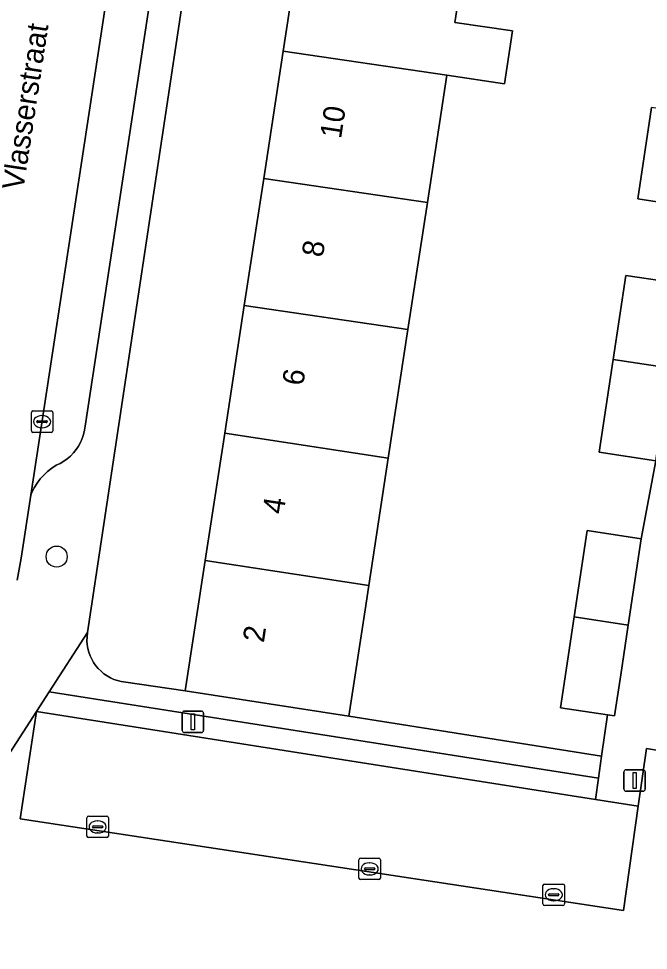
# Model space of a CAD drawing. Extents: x 161084 to 161928, y 385354 to 386522.
# Drawn here: x 161719.79 to 161749.11, y 385413.67 to 385457.02 of the extents above; entities that cross this region are included whole.
import ezdxf

# ---------------------------------------------------------------- set-up
doc = ezdxf.new("R2010")
doc.units = 0
for name, color, linetype in [('IMGEO_Boom', 7, 'Continuous'), ('IMGEO_Erf', 7, 'Continuous'), ('IMGEO_Groenvoorziening', 7, 'Continuous'), ('IMGEO_Kolk', 7, 'Continuous'), ('IMGEO_Lichtmast', 7, 'Continuous'), ('IMGEO_Openbare_ruimte_label', 7, 'Continuous'), ('IMGEO_Pand', 7, 'Continuous'), ('IMGEO_Pand_nummerreeks', 7, 'Continuous'), ('IMGEO_Parkeervlak_open', 7, 'Continuous'), ('IMGEO_Rijbaan_lokaal_open', 7, 'Continuous'), ('IMGEO_Voetpad_open', 7, 'Continuous')]:
    doc.layers.add(name, color=color, linetype=linetype)

msp = doc.modelspace()

# ---------------------------------------------------------------- linework, layer by layer
at = {"layer": 'IMGEO_Boom'}
msp.add_circle((161721.562, 385431.989), 0.489, dxfattribs=at)
at = {"layer": 'IMGEO_Erf'}
for points in [[(161728.109, 385462.344), (161723, 385428.458), (161722.976, 385428.248), (161722.974, 385428.07), (161722.987, 385427.893), (161723.016, 385427.717), (161723.06, 385427.545), (161723.12, 385427.377), (161723.195, 385427.215), (161723.283, 385427.061), (161723.385, 385426.915), (161723.5, 385426.779), (161723.627, 385426.654), (161723.764, 385426.54), (161723.91, 385426.44), (161724.065, 385426.352), (161724.228, 385426.279), (161724.396, 385426.221), (161724.568, 385426.178), (161724.67, 385426.16), (161727.549, 385425.738), (161728.48, 385431.815), (161729.387, 385437.733), (161730.296, 385443.67), (161731.203, 385449.588), (161732.109, 385455.505), (161733.041, 385461.588)], [(161740.652, 385460.422), (161740.103, 385456.843), (161742.777, 385456.451), (161742.417, 385453.995), (161739.726, 385454.389), (161738.82, 385448.472), (161737.914, 385442.554), (161736.998, 385436.568), (161736.091, 385430.65), (161735.917, 385429.515), (161735.16, 385424.572), (161746.933, 385422.698), (161747.211, 385424.626), (161745.012, 385424.959), (161745.653, 385429.186), (161746.262, 385433.204), (161748.777, 385432.823), (161749.459, 385436.449), (161746.814, 385436.85), (161747.466, 385441.155), (161748.06, 385445.075), (161750.586, 385444.692)], [(161751.129, 385448.255), (161748.619, 385448.631), (161749.255, 385452.88)]]:
    msp.add_lwpolyline(points, dxfattribs=at)
at = {"layer": 'IMGEO_Groenvoorziening'}
msp.add_lwpolyline([(161721.213, 385425.704), (161720.617, 385424.785), (161722.399, 385424.504), (161746.643, 385420.688), (161746.786, 385421.678)], close=True, dxfattribs=at)
at = {"layer": 'IMGEO_Kolk'}
for p, q in [((161720.383, 385437.843), (161720.383, 385438.695)), ((161720.458, 385438.769), (161721.31, 385438.769)), ((161720.871, 385438.549), (161720.896, 385438.549)), ((161721.384, 385438.695), (161721.384, 385437.843)), ((161720.642, 385438.263), (161720.642, 385438.275)), ((161721.08, 385438.226), (161720.682, 385438.226)), ((161720.685, 385438.312), (161721.083, 385438.312)), ((161721.126, 385438.275), (161721.126, 385438.263)), ((161721.31, 385437.769), (161720.458, 385437.769)), ((161720.894, 385437.989), (161720.869, 385437.989)), ((161723.044, 385419.913), (161723.896, 385419.913)), ((161722.969, 385418.987), (161722.969, 385419.839)), ((161723.271, 385419.456), (161723.669, 385419.456)), ((161723.457, 385419.693), (161723.482, 385419.693)), ((161723.97, 385419.839), (161723.97, 385418.987)), ((161723.228, 385419.407), (161723.228, 385419.419)), ((161723.666, 385419.37), (161723.268, 385419.37)), ((161723.48, 385419.133), (161723.455, 385419.133)), ((161723.712, 385419.419), (161723.712, 385419.407)), ((161723.896, 385418.913), (161723.044, 385418.913)), ((161735.635, 385417.034), (161735.635, 385417.886)), ((161735.71, 385417.96), (161736.562, 385417.96)), ((161736.123, 385417.74), (161736.148, 385417.74)), ((161736.636, 385417.886), (161736.636, 385417.034)), ((161735.894, 385417.454), (161735.894, 385417.466)), ((161736.332, 385417.417), (161735.934, 385417.417)), ((161735.937, 385417.503), (161736.335, 385417.503)), ((161736.378, 385417.466), (161736.378, 385417.454)), ((161736.562, 385416.96), (161735.71, 385416.96)), ((161736.146, 385417.18), (161736.121, 385417.18)), ((161744.203, 385415.83), (161744.203, 385416.682)), ((161744.278, 385416.756), (161745.13, 385416.756)), ((161744.691, 385416.536), (161744.716, 385416.536)), ((161745.204, 385416.682), (161745.204, 385415.83)), ((161744.462, 385416.25), (161744.462, 385416.262)), ((161744.9, 385416.213), (161744.502, 385416.213)), ((161744.505, 385416.299), (161744.903, 385416.299)), ((161744.714, 385415.976), (161744.689, 385415.976)), ((161744.946, 385416.262), (161744.946, 385416.25)), ((161745.13, 385415.756), (161744.278, 385415.756))]:
    msp.add_line(p, q, dxfattribs=at)
for points in [[(161720.383, 385437.843), (161720.383, 385438.695)], [(161720.458, 385438.769), (161721.31, 385438.769)], [(161721.384, 385438.695), (161721.384, 385437.843)], [(161721.31, 385437.769), (161720.458, 385437.769)], [(161723.044, 385419.913), (161723.896, 385419.913)], [(161722.969, 385418.987), (161722.969, 385419.839)], [(161723.97, 385419.839), (161723.97, 385418.987)], [(161723.896, 385418.913), (161723.044, 385418.913)], [(161735.635, 385417.034), (161735.635, 385417.886)], [(161735.71, 385417.96), (161736.562, 385417.96)], [(161736.636, 385417.886), (161736.636, 385417.034)], [(161736.562, 385416.96), (161735.71, 385416.96)], [(161744.203, 385415.83), (161744.203, 385416.682)], [(161744.278, 385416.756), (161745.13, 385416.756)], [(161745.204, 385416.682), (161745.204, 385415.83)], [(161745.13, 385415.756), (161744.278, 385415.756)]]:
    msp.add_lwpolyline(points, dxfattribs=at)
for centre, radius, start, end in [((161720.46, 385438.693), 0.0765, 91.552, 178.448), ((161720.46, 385438.693), 0.0765, 91.552, 178.448), ((161721.308, 385438.693), 0.0765, 1.552, 88.448), ((161721.308, 385438.693), 0.0765, 1.552, 88.448), ((161720.682, 385438.272), 0.0403, 85.8775, 175.7526), ((161720.679, 385438.262), 0.0366, 178.938, 274.7102), ((161721.083, 385438.269), 0.043, 264.8664, 352.4533), ((161721.087, 385438.274), 0.0386, 1.7309, 96.639), ((161720.46, 385437.845), 0.0765, 181.552, 268.448), ((161720.46, 385437.845), 0.0765, 181.552, 268.448), ((161721.308, 385437.845), 0.0765, 271.552, 358.448), ((161721.308, 385437.845), 0.0765, 271.552, 358.448), ((161723.046, 385419.837), 0.0765, 91.552, 178.448), ((161723.046, 385419.837), 0.0765, 91.552, 178.448), ((161723.894, 385419.837), 0.0765, 1.552, 88.448), ((161723.894, 385419.837), 0.0765, 1.552, 88.448), ((161723.268, 385419.416), 0.0403, 85.8775, 175.7526), ((161723.673, 385419.418), 0.0386, 1.7309, 96.639), ((161723.265, 385419.406), 0.0366, 178.938, 274.7102), ((161723.669, 385419.413), 0.043, 264.8664, 352.4533), ((161723.046, 385418.989), 0.0765, 181.552, 268.448), ((161723.046, 385418.989), 0.0765, 181.552, 268.448), ((161723.894, 385418.989), 0.0765, 271.552, 358.448), ((161723.894, 385418.989), 0.0765, 271.552, 358.448), ((161735.712, 385417.884), 0.0765, 91.552, 178.448), ((161735.712, 385417.884), 0.0765, 91.552, 178.448), ((161736.56, 385417.884), 0.0765, 1.552, 88.448), ((161736.56, 385417.884), 0.0765, 1.552, 88.448), ((161735.934, 385417.463), 0.0403, 85.8775, 175.7526), ((161735.931, 385417.453), 0.0366, 178.938, 274.7102), ((161736.335, 385417.46), 0.043, 264.8664, 352.4533), ((161736.339, 385417.465), 0.0386, 1.7309, 96.639), ((161735.712, 385417.036), 0.0765, 181.552, 268.448), ((161735.712, 385417.036), 0.0765, 181.552, 268.448), ((161736.56, 385417.036), 0.0765, 271.552, 358.448), ((161736.56, 385417.036), 0.0765, 271.552, 358.448), ((161744.28, 385416.68), 0.0765, 91.552, 178.448), ((161744.28, 385416.68), 0.0765, 91.552, 178.448), ((161745.128, 385416.68), 0.0765, 1.552, 88.448), ((161745.128, 385416.68), 0.0765, 1.552, 88.448), ((161744.502, 385416.259), 0.0403, 85.8775, 175.7526), ((161744.499, 385416.249), 0.0366, 178.938, 274.7102), ((161744.903, 385416.256), 0.043, 264.8664, 352.4533), ((161744.907, 385416.261), 0.0386, 1.7309, 96.639), ((161744.28, 385415.832), 0.0765, 181.552, 268.448), ((161744.28, 385415.832), 0.0765, 181.552, 268.448), ((161745.128, 385415.832), 0.0765, 271.552, 358.448), ((161745.128, 385415.832), 0.0765, 271.552, 358.448)]:
    msp.add_arc(centre, radius, start, end, dxfattribs=at)
for centre, major_axis, ratio, start_param, end_param in [((161720.87, 385438.269), (-0.387, 0.002), 0.722429, 4.712389, 7.853982), ((161720.895, 385438.269), (-0.39, 0.002), 0.717154, 1.570796, 4.712389), ((161723.456, 385419.413), (-0.387, 0.002), 0.722429, 4.712389, 7.853982), ((161723.481, 385419.413), (-0.39, 0.002), 0.717154, 1.570796, 4.712389), ((161736.122, 385417.46), (-0.387, 0.002), 0.722429, 4.712389, 7.853982), ((161736.147, 385417.46), (-0.39, 0.002), 0.717154, 1.570796, 4.712389), ((161744.69, 385416.256), (-0.387, 0.002), 0.722429, 4.712389, 7.853982), ((161744.715, 385416.256), (-0.39, 0.002), 0.717154, 1.570796, 4.712389)]:
    msp.add_ellipse(centre, major_axis=major_axis, ratio=ratio, start_param=start_param, end_param=end_param, dxfattribs=at)
at = {"layer": 'IMGEO_Lichtmast'}
for p, q in [((161727.411, 385423.901), (161727.411, 385424.701)), ((161727.411, 385424.701), (161727.411, 385423.901)), ((161727.511, 385424.801), (161728.301, 385424.801)), ((161728.301, 385424.801), (161727.511, 385424.801)), ((161728.401, 385424.701), (161728.401, 385423.901)), ((161728.401, 385423.901), (161728.401, 385424.701)), ((161728.301, 385423.801), (161727.511, 385423.801)), ((161727.511, 385423.801), (161728.301, 385423.801)), ((161748.075, 385422.074), (161748.865, 385422.074)), ((161748.865, 385422.074), (161748.075, 385422.074)), ((161747.975, 385421.174), (161747.975, 385421.974)), ((161747.975, 385421.974), (161747.975, 385421.174)), ((161748.965, 385421.974), (161748.965, 385421.174)), ((161748.965, 385421.174), (161748.965, 385421.974)), ((161748.865, 385421.074), (161748.075, 385421.074)), ((161748.075, 385421.074), (161748.865, 385421.074))]:
    msp.add_line(p, q, dxfattribs=at)
for points in [[(161727.831, 385424.676), (161727.981, 385424.676), (161727.981, 385423.926), (161727.831, 385423.926), (161727.831, 385424.676)], [(161748.395, 385421.949), (161748.545, 385421.949), (161748.545, 385421.199), (161748.395, 385421.199), (161748.395, 385421.949)]]:
    msp.add_lwpolyline(points, dxfattribs=at)
for centre, start, end in [((161727.511, 385424.701), 90, 180), ((161727.511, 385424.701), 90, 180), ((161728.301, 385424.701), 0, 90), ((161728.301, 385424.701), 360, 90), ((161727.511, 385423.901), 180, 270), ((161727.511, 385423.901), 180, 270), ((161728.301, 385423.901), 270, 0), ((161728.301, 385423.901), 270, 0), ((161748.075, 385421.974), 90, 180), ((161748.075, 385421.974), 90, 180), ((161748.865, 385421.974), 0, 90), ((161748.865, 385421.974), 360, 90), ((161748.075, 385421.174), 180, 270), ((161748.075, 385421.174), 180, 270), ((161748.865, 385421.174), 270, 0), ((161748.865, 385421.174), 270, 0)]:
    msp.add_arc(centre, 0.1, start, end, dxfattribs=at)
at = {"layer": 'IMGEO_Pand'}
for points in [[(161740.652, 385460.422), (161737.984, 385460.831), (161733.041, 385461.588), (161732.109, 385455.505), (161739.726, 385454.389), (161742.417, 385453.995), (161742.777, 385456.451), (161740.103, 385456.843)], [(161738.82, 385448.472), (161739.726, 385454.389), (161732.109, 385455.505), (161731.203, 385449.588)], [(161751.764, 385452.496), (161749.255, 385452.88), (161748.619, 385448.631), (161751.129, 385448.255)], [(161731.203, 385449.588), (161730.296, 385443.67), (161737.914, 385442.554), (161738.82, 385448.472)], [(161750.586, 385444.692), (161748.06, 385445.075), (161747.466, 385441.155), (161750.051, 385440.776)], [(161730.296, 385443.67), (161729.387, 385437.733), (161736.998, 385436.568), (161737.914, 385442.554)], [(161750.051, 385440.776), (161747.466, 385441.155), (161746.814, 385436.85), (161749.459, 385436.449)], [(161736.091, 385430.65), (161736.998, 385436.568), (161729.387, 385437.733), (161728.48, 385431.815)], [(161748.777, 385432.823), (161746.262, 385433.204), (161745.653, 385429.186), (161748.173, 385428.801)], [(161735.16, 385424.572), (161735.917, 385429.515), (161736.091, 385430.65), (161728.48, 385431.815), (161727.549, 385425.738)], [(161748.173, 385428.801), (161745.653, 385429.186), (161745.012, 385424.959), (161747.211, 385424.626), (161747.538, 385424.576), (161747.825, 385426.487)]]:
    msp.add_lwpolyline(points, close=True, dxfattribs=at)
at = {"layer": 'IMGEO_Parkeervlak_open'}
msp.add_lwpolyline([(161730.285, 385500), (161720.36, 385434.843), (161720.413, 385434.972), (161720.522, 385435.194), (161720.65, 385435.404), (161720.797, 385435.603), (161720.961, 385435.787), (161721.14, 385435.956), (161721.334, 385436.109), (161721.541, 385436.243), (161721.72, 385436.327), (161721.891, 385436.427), (161722.053, 385436.542), (161722.203, 385436.671), (161722.342, 385436.813), (161722.467, 385436.967), (161722.578, 385437.131), (161722.674, 385437.304), (161722.754, 385437.486), (161722.817, 385437.673), (161722.864, 385437.866), (161722.892, 385438.055), (161732.326, 385500)], dxfattribs=at)
msp.add_lwpolyline([(161748.642, 385420.373), (161746.643, 385420.688), (161722.399, 385424.504), (161720.617, 385424.785), (161719.858, 385419.79), (161747.944, 385415.524)], close=True, dxfattribs=at)
at = {"layer": 'IMGEO_Rijbaan_lokaal_open'}
for points in [[(161719.723, 385430.887), (161719.914, 385431.913), (161720.36, 385434.843), (161730.285, 385500), (161733.96, 385523.829), (161734.945, 385529.848), (161735.034, 385530.378), (161735.175, 385530.918), (161735.362, 385531.442), (161735.597, 385531.948), (161735.875, 385532.431), (161736.195, 385532.887), (161736.555, 385533.313), (161736.762, 385533.508), (161746.133, 385543.607), (161752.959, 385588.197)], [(161773.317, 385413.387), (161773.279, 385414.198), (161752.6, 385417.355), (161753.44, 385422.321), (161749.028, 385423.056), (161748.642, 385420.373), (161747.944, 385415.524), (161719.858, 385419.79), (161720.617, 385424.785), (161717.947, 385420.67)]]:
    msp.add_lwpolyline(points, dxfattribs=at)
at = {"layer": 'IMGEO_Voetpad_open'}
for points in [[(161717.947, 385420.67), (161720.617, 385424.785), (161721.213, 385425.704), (161723, 385428.458), (161728.109, 385462.344), (161728.394, 385464.232), (161733.786, 385500)], [(161732.326, 385500), (161722.892, 385438.055), (161722.864, 385437.866), (161722.817, 385437.673), (161722.754, 385437.486), (161722.674, 385437.304), (161722.578, 385437.131), (161722.467, 385436.967), (161722.342, 385436.813), (161722.203, 385436.671), (161722.053, 385436.542), (161721.891, 385436.427), (161721.72, 385436.327), (161721.541, 385436.243), (161721.334, 385436.109), (161721.14, 385435.956), (161720.961, 385435.787), (161720.797, 385435.603), (161720.65, 385435.404), (161720.522, 385435.194), (161720.413, 385434.972), (161720.36, 385434.843), (161719.914, 385431.913), (161719.723, 385430.887)], [(161749.459, 385436.449), (161748.777, 385432.823), (161748.173, 385428.801), (161747.825, 385426.487), (161747.538, 385424.576), (161747.211, 385424.626), (161746.933, 385422.698), (161746.786, 385421.678), (161746.643, 385420.688), (161748.642, 385420.373), (161749.028, 385423.056), (161753.44, 385422.321)]]:
    msp.add_lwpolyline(points, dxfattribs=at)
msp.add_lwpolyline([(161746.933, 385422.698), (161735.16, 385424.572), (161727.549, 385425.738), (161724.67, 385426.16), (161724.568, 385426.178), (161724.396, 385426.221), (161724.228, 385426.279), (161724.065, 385426.352), (161723.91, 385426.44), (161723.764, 385426.54), (161723.627, 385426.654), (161723.5, 385426.779), (161723.385, 385426.915), (161723.283, 385427.061), (161723.195, 385427.215), (161723.12, 385427.377), (161723.06, 385427.545), (161723.016, 385427.717), (161722.987, 385427.893), (161722.974, 385428.07), (161722.976, 385428.248), (161723, 385428.458), (161721.213, 385425.704), (161746.786, 385421.678)], close=True, dxfattribs=at)

# ---------------------------------------------------------------- texts
at = {"layer": 'IMGEO_Openbare_ruimte_label'}
msp.add_text('Vlasserstraat', height=1, rotation=81.3191, dxfattribs=at).set_placement((161720.004, 385448.998))
at = {"layer": 'IMGEO_Pand_nummerreeks'}
for s, p in [('10', (161734.8, 385451.404)), ('8', (161733.953, 385445.886)), ('6', (161733.038, 385439.907)), ('4', (161732.123, 385433.932)), ('2', (161731.206, 385427.955))]:
    msp.add_text(s, height=1, rotation=81.2904, dxfattribs=at).set_placement(p)

doc.saveas('drawing.dxf')
